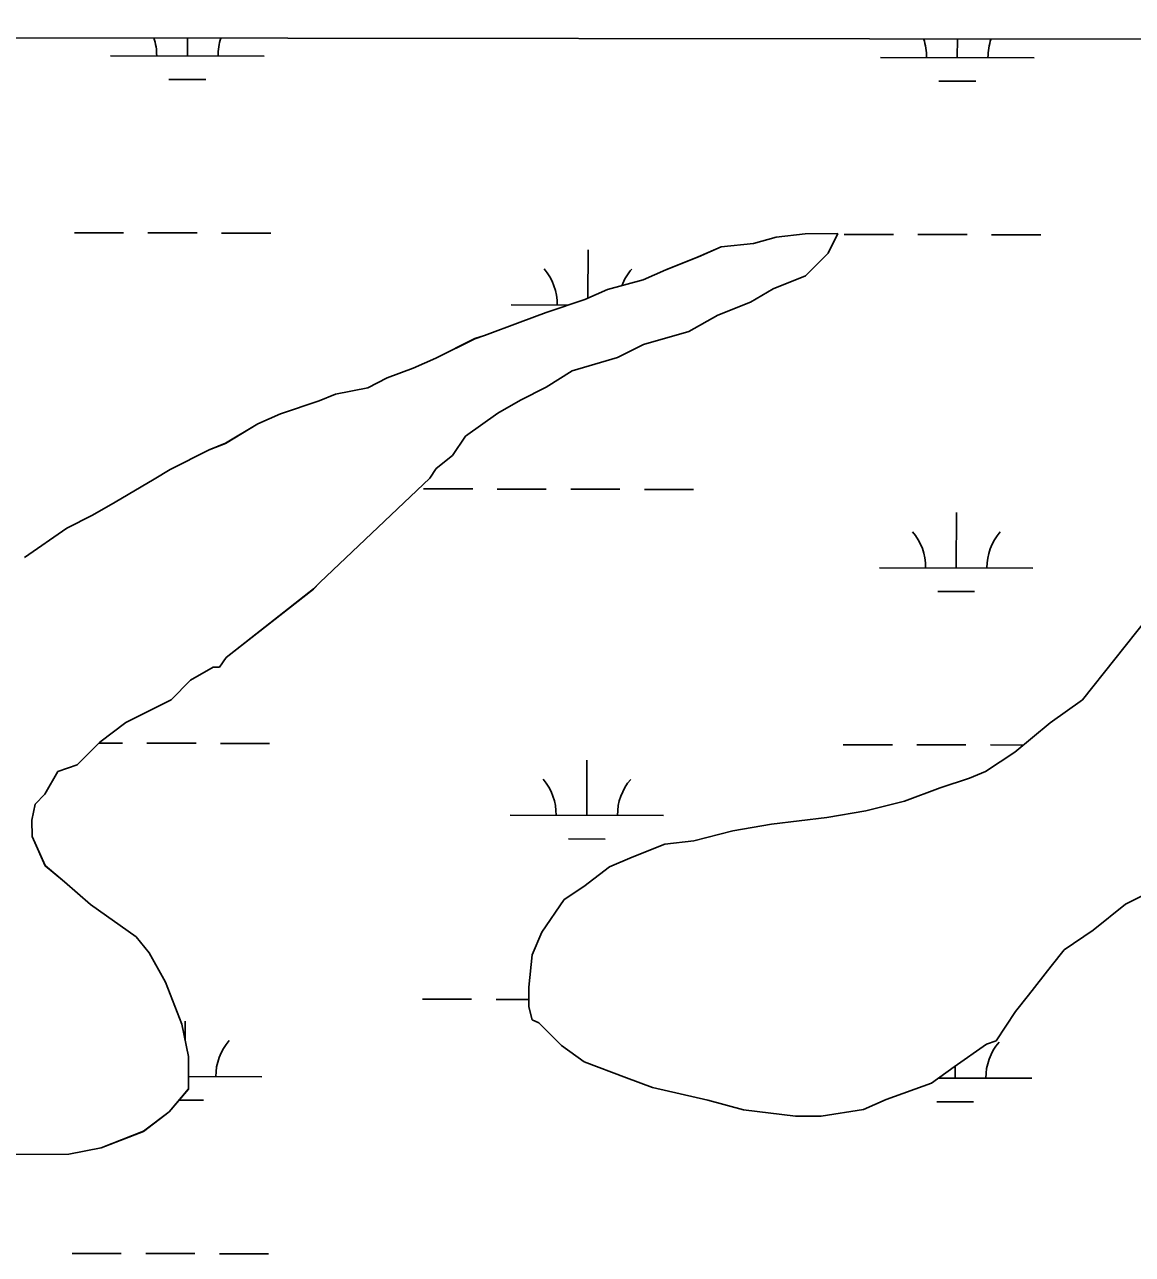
# Model space of a CAD drawing. Extents: x 3219052 to 3256913, y 800770 to 826146.
# Drawn here: x 3230647 to 3231369, y 823568 to 824370 of the extents above; entities that cross this region are included whole.
import ezdxf

# ---------------------------------------------------------------- set-up
doc = ezdxf.new("R2010")
doc.units = 0
for name, color, linetype in [('V-GRID-FRAM', 7, 'Continuous'), ('V-SITE-VEGE', 7, 'Continuous'), ('V-WETL-SWMP', 7, 'Continuous')]:
    doc.layers.add(name, color=color, linetype=linetype)

msp = doc.modelspace()

# ---------------------------------------------------------------- linework, layer by layer
at = {"layer": 'V-GRID-FRAM'}
msp.add_lwpolyline([(3223248.62, 824370.11), (3254658.46, 824333.57), (3254645.23, 806146.92), (3223219.52, 806183.49), (3223248.62, 824370.11)], dxfattribs=at)
at = {"layer": 'V-SITE-VEGE'}
for p, q in [((3232160.4, 824359.75), (3230063.24, 824362.19)), ((3231136.77, 824231.6), (3231155.8, 824233.78)), ((3231155.8, 824233.78), (3231176.95, 824233.85)), ((3231176.95, 824233.85), (3231170.65, 824221.14)), ((3231086.06, 824218.74), (3231100.85, 824225.14)), ((3231100.85, 824225.14), (3231121.99, 824227.32)), ((3231121.99, 824227.32), (3231136.77, 824231.6)), ((3231064.95, 824210.21), (3231086.06, 824218.74)), ((3231170.65, 824221.14), (3231155.89, 824206.29)), ((3231050.17, 824203.81), (3231064.95, 824210.21)), ((3231026.93, 824197.39), (3231050.17, 824203.81)), ((3231155.89, 824206.29), (3231134.77, 824197.76)), ((3231012.15, 824191), (3231026.93, 824197.39)), ((3231134.77, 824197.76), (3231120, 824189.25)), ((3230986.8, 824182.45), (3231012.15, 824191)), ((3231120, 824189.25), (3231098.88, 824180.72)), ((3230946.67, 824167.51), (3230969.9, 824176.05)), ((3230969.9, 824176.05), (3230986.8, 824182.45)), ((3231098.88, 824180.72), (3231079.89, 824170.08)), ((3230940.33, 824165.37), (3230946.67, 824167.51)), ((3231079.89, 824170.08), (3231050.31, 824161.52)), ((3230915, 824152.6), (3230940.33, 824165.37)), ((3231050.31, 824161.52), (3231033.43, 824153)), ((3230900.22, 824146.2), (3230915, 824152.6)), ((3231033.43, 824153), (3231003.85, 824144.44)), ((3230883.33, 824139.8), (3230900.22, 824146.2)), ((3231003.85, 824144.44), (3230986.97, 824133.81)), ((3230870.66, 824133.41), (3230883.33, 824139.8)), ((3230838.97, 824124.84), (3230849.53, 824129.11)), ((3230849.53, 824129.11), (3230870.66, 824133.41)), ((3230986.97, 824133.81), (3230970.08, 824125.3)), ((3230813.62, 824116.3), (3230838.97, 824124.84)), ((3230970.08, 824125.3), (3230955.3, 824116.79)), ((3230798.84, 824109.9), (3230813.62, 824116.3)), ((3230955.3, 824116.79), (3230934.21, 824101.91)), ((3230777.74, 824097.14), (3230798.84, 824109.9)), ((3230767.18, 824092.88), (3230777.74, 824097.14)), ((3230934.21, 824101.91), (3230925.79, 824089.19)), ((3230741.85, 824080.1), (3230767.18, 824092.88)), ((3230925.79, 824089.19), (3230915.25, 824080.7)), ((3230731.29, 824073.72), (3230741.85, 824080.1)), ((3230915.25, 824080.7), (3230911.04, 824074.34)), ((3230705.97, 824058.83), (3230731.29, 824073.72)), ((3230911.04, 824074.34), (3230839.38, 824006.43)), ((3230691.2, 824050.32), (3230705.97, 824058.83)), ((3230674.31, 824041.81), (3230691.2, 824050.32)), ((3230646.88, 824022.68), (3230674.31, 824041.81)), ((3230835.16, 824002.18), (3230778.21, 823957.58)), ((3230839.38, 824006.43), (3230835.16, 824002.18)), ((3231336.59, 823929.89), (3231378.7, 823982.9)), ((3230769.78, 823951.2), (3230755, 823942.69)), ((3230774.01, 823951.22), (3230769.78, 823951.2)), ((3230778.21, 823957.58), (3230774.01, 823951.22)), ((3230755, 823942.69), (3230742.36, 823929.96)), ((3230742.36, 823929.96), (3230712.81, 823915.06)), ((3231315.5, 823915.01), (3231336.59, 823929.89)), ((3230712.81, 823915.06), (3230695.93, 823902.31)), ((3231292.3, 823895.9), (3231315.5, 823915.01)), ((3230695.93, 823902.31), (3230681.18, 823887.46)), ((3231273.31, 823883.14), (3231292.3, 823895.9)), ((3230681.18, 823887.46), (3230668.51, 823883.19)), ((3230668.51, 823883.19), (3230660.1, 823868.35)), ((3231243.74, 823872.47), (3231262.75, 823878.88)), ((3231262.75, 823878.88), (3231273.31, 823883.14)), ((3231220.51, 823863.93), (3231243.74, 823872.47)), ((3230660.1, 823868.35), (3230653.78, 823861.99)), ((3231195.15, 823857.5), (3231220.51, 823863.93)), ((3230653.78, 823861.99), (3230651.7, 823851.41)), ((3231169.79, 823853.18), (3231195.15, 823857.5)), ((3230651.7, 823851.41), (3230651.73, 823840.83)), ((3231108.5, 823844.52), (3231133.86, 823848.83)), ((3231133.86, 823848.83), (3231169.79, 823853.18)), ((3230651.73, 823840.83), (3230660.26, 823821.83)), ((3231083.14, 823838.08), (3231108.5, 823844.52)), ((3231043, 823827.37), (3231064.12, 823835.91)), ((3231064.12, 823835.91), (3231083.14, 823838.08)), ((3231028.22, 823820.98), (3231043, 823827.37)), ((3230660.26, 823821.83), (3230672.98, 823811.3)), ((3231011.35, 823808.23), (3231028.22, 823820.98)), ((3230672.98, 823811.3), (3230689.95, 823796.55)), ((3230998.69, 823799.73), (3231011.35, 823808.23)), ((3231385.65, 823807.4), (3231364.54, 823796.76)), ((3230983.96, 823778.53), (3230998.69, 823799.73)), ((3230689.95, 823796.55), (3230719.63, 823775.51)), ((3231364.54, 823796.76), (3231343.45, 823779.77)), ((3230719.63, 823775.51), (3230728.13, 823764.97)), ((3230977.67, 823763.71), (3230983.96, 823778.53)), ((3231343.45, 823779.77), (3231324.46, 823767.01)), ((3231324.46, 823767.01), (3231316.04, 823756.41)), ((3230728.13, 823764.97), (3230738.77, 823745.97)), ((3230975.62, 823742.55), (3230977.67, 823763.71)), ((3231316.04, 823756.41), (3231301.3, 823737.33)), ((3230738.77, 823745.97), (3230749.43, 823718.52)), ((3230975.66, 823729.87), (3230975.62, 823742.55)), ((3231301.3, 823737.33), (3231292.88, 823726.73)), ((3230977.81, 823721.42), (3230975.66, 823729.87)), ((3231292.88, 823726.73), (3231280.26, 823707.65)), ((3230982.04, 823719.32), (3230977.81, 823721.42)), ((3230996.9, 823704.56), (3230982.04, 823719.32)), ((3230749.43, 823718.52), (3230753.73, 823697.39)), ((3231011.74, 823694.04), (3230996.9, 823704.56)), ((3231273.92, 823705.51), (3231252.82, 823690.64)), ((3231280.26, 823707.65), (3231273.92, 823705.51)), ((3230753.73, 823697.39), (3230753.81, 823676.24)), ((3231039.27, 823683.56), (3231011.74, 823694.04)), ((3231252.82, 823690.64), (3231238.06, 823680.01)), ((3231056.21, 823677.28), (3231039.27, 823683.56)), ((3231238.06, 823680.01), (3231208.49, 823669.34)), ((3230753.81, 823676.24), (3230741.17, 823661.39)), ((3231092.18, 823668.94), (3231056.21, 823677.28)), ((3231115.46, 823662.68), (3231092.18, 823668.94)), ((3231149.31, 823658.56), (3231115.46, 823662.68)), ((3231193.71, 823662.94), (3231166.23, 823658.62)), ((3231208.49, 823669.34), (3231193.71, 823662.94)), ((3230741.17, 823661.39), (3230724.3, 823648.64)), ((3231166.23, 823658.62), (3231149.31, 823658.56)), ((3230724.3, 823648.64), (3230696.84, 823637.98)), ((3230675.71, 823633.68), (3230620.73, 823633.48)), ((3230696.84, 823637.98), (3230675.71, 823633.68))]:
    msp.add_line(p, q, dxfattribs=at)
at = {"layer": 'V-WETL-SWMP'}
for p, q in [((3232160.39, 824359.75), (3230063.25, 824362.19)), ((3230752.97, 824349.7), (3230753, 824361.38)), ((3231254.88, 824348.65), (3231254.91, 824360.8)), ((3230702.97, 824349.81), (3230802.97, 824349.6)), ((3231204.88, 824348.76), (3231304.88, 824348.55)), ((3230740.94, 824334.3), (3230764.94, 824334.25)), ((3231242.85, 824333.25), (3231266.85, 824333.2)), ((3230679.32, 824234.43), (3230711.32, 824234.36)), ((3230727.32, 824234.33), (3230759.32, 824234.26)), ((3230775.32, 824234.23), (3230807.32, 824234.16)), ((3231136.77, 824231.61), (3231155.8, 824233.79)), ((3231155.8, 824233.79), (3231176.95, 824233.86)), ((3231176.95, 824233.86), (3231170.65, 824221.15)), ((3231181.23, 824233.38), (3231213.23, 824233.31)), ((3231229.23, 824233.27), (3231261.23, 824233.21)), ((3231277.23, 824233.17), (3231309.23, 824233.11)), ((3231086.07, 824218.75), (3231100.85, 824225.14)), ((3231100.85, 824225.14), (3231121.99, 824227.33)), ((3231121.99, 824227.33), (3231136.77, 824231.61)), ((3231014.08, 824191.84), (3231014.15, 824223.3)), ((3231064.95, 824210.22), (3231086.07, 824218.75)), ((3231170.65, 824221.15), (3231155.89, 824206.3)), ((3231050.17, 824203.82), (3231064.95, 824210.22)), ((3231026.93, 824197.4), (3231050.17, 824203.82)), ((3231155.89, 824206.3), (3231134.78, 824197.77)), ((3231012.15, 824191), (3231026.93, 824197.4)), ((3231134.78, 824197.77), (3231120, 824189.26)), ((3230964.07, 824187.4), (3231001.23, 824187.32)), ((3230986.8, 824182.46), (3231012.15, 824191)), ((3231120, 824189.26), (3231098.88, 824180.73)), ((3230946.67, 824167.52), (3230969.9, 824176.05)), ((3230969.9, 824176.05), (3230986.8, 824182.46)), ((3231098.88, 824180.73), (3231079.89, 824170.09)), ((3230940.34, 824165.38), (3230946.67, 824167.52)), ((3231079.89, 824170.09), (3231050.31, 824161.53)), ((3230915, 824152.6), (3230940.34, 824165.38)), ((3231050.31, 824161.53), (3231033.42, 824153.01)), ((3230900.22, 824146.21), (3230915, 824152.6)), ((3231033.42, 824153.01), (3231003.85, 824144.45)), ((3230883.33, 824139.81), (3230900.22, 824146.21)), ((3231003.85, 824144.45), (3230986.97, 824133.82)), ((3230870.66, 824133.42), (3230883.33, 824139.81)), ((3230838.97, 824124.85), (3230849.53, 824129.12)), ((3230849.53, 824129.12), (3230870.66, 824133.42)), ((3230986.97, 824133.82), (3230970.08, 824125.3)), ((3230813.62, 824116.31), (3230838.97, 824124.85)), ((3230970.08, 824125.3), (3230955.3, 824116.79)), ((3230798.84, 824109.91), (3230813.62, 824116.31)), ((3230955.3, 824116.79), (3230934.21, 824101.92)), ((3230777.74, 824097.15), (3230798.84, 824109.91)), ((3230767.18, 824092.89), (3230777.74, 824097.15)), ((3230934.21, 824101.92), (3230925.79, 824089.2)), ((3230741.85, 824080.11), (3230767.18, 824092.89)), ((3230925.79, 824089.2), (3230915.25, 824080.71)), ((3230731.29, 824073.73), (3230741.85, 824080.11)), ((3230915.25, 824080.71), (3230911.04, 824074.35)), ((3230705.97, 824058.84), (3230731.29, 824073.73)), ((3230911.04, 824074.35), (3230839.38, 824006.43)), ((3230906.97, 824067.45), (3230938.97, 824067.38)), ((3230954.97, 824067.35), (3230986.97, 824067.28)), ((3231002.97, 824067.25), (3231034.97, 824067.18)), ((3231050.97, 824067.15), (3231082.97, 824067.08)), ((3230691.2, 824050.33), (3230705.97, 824058.84)), ((3230674.31, 824041.82), (3230691.2, 824050.33)), ((3231254.18, 824015.98), (3231254.26, 824051.98)), ((3230646.88, 824022.69), (3230674.31, 824041.82)), ((3231204.18, 824016.08), (3231304.18, 824015.87)), ((3230835.16, 824002.19), (3230778.22, 823957.58)), ((3230839.38, 824006.43), (3230835.16, 824002.19)), ((3231242.15, 824000.57), (3231266.15, 824000.52)), ((3231336.59, 823929.88), (3231378.7, 823982.9)), ((3230769.78, 823951.21), (3230755.01, 823942.7)), ((3230774.01, 823951.22), (3230769.78, 823951.21)), ((3230778.22, 823957.58), (3230774.01, 823951.22)), ((3230755.01, 823942.7), (3230742.36, 823929.97)), ((3230742.36, 823929.97), (3230712.81, 823915.07)), ((3231315.49, 823915.01), (3231336.59, 823929.88)), ((3230712.81, 823915.07), (3230695.93, 823902.32)), ((3231292.3, 823895.9), (3231315.49, 823915.01)), ((3230695.93, 823902.32), (3230681.18, 823887.47)), ((3230695.34, 823901.72), (3230710.63, 823901.69)), ((3230726.63, 823901.65), (3230758.63, 823901.59)), ((3230774.63, 823901.55), (3230806.63, 823901.48)), ((3231180.53, 823900.7), (3231212.53, 823900.63)), ((3231228.53, 823900.6), (3231260.53, 823900.53)), ((3231273.31, 823883.14), (3231292.3, 823895.9)), ((3231276.53, 823900.5), (3231297.83, 823900.46)), ((3230681.18, 823887.47), (3230668.51, 823883.19)), ((3231013.37, 823854.62), (3231013.45, 823890.62)), ((3230668.51, 823883.19), (3230660.1, 823868.36)), ((3231243.74, 823872.47), (3231262.75, 823878.88)), ((3231262.75, 823878.88), (3231273.31, 823883.14)), ((3231220.51, 823863.93), (3231243.74, 823872.47)), ((3230660.1, 823868.36), (3230653.78, 823862)), ((3231195.15, 823857.5), (3231220.51, 823863.93)), ((3230653.78, 823862), (3230651.7, 823851.41)), ((3231169.79, 823853.18), (3231195.15, 823857.5)), ((3230651.7, 823851.41), (3230651.74, 823840.84)), ((3230963.37, 823854.73), (3231063.37, 823854.52)), ((3231108.5, 823844.51), (3231133.86, 823848.83)), ((3231133.86, 823848.83), (3231169.79, 823853.18)), ((3230651.74, 823840.84), (3230660.26, 823821.84)), ((3231001.34, 823839.22), (3231025.34, 823839.17)), ((3231083.14, 823838.08), (3231108.5, 823844.51)), ((3231043, 823827.37), (3231064.12, 823835.9)), ((3231064.12, 823835.9), (3231083.14, 823838.08)), ((3231028.22, 823820.98), (3231043, 823827.37)), ((3230660.26, 823821.84), (3230672.98, 823811.31)), ((3231011.35, 823808.23), (3231028.22, 823820.98)), ((3230672.98, 823811.31), (3230689.95, 823796.56)), ((3230998.69, 823799.73), (3231011.35, 823808.23)), ((3231385.65, 823807.4), (3231364.54, 823796.75)), ((3230983.96, 823778.53), (3230998.69, 823799.73)), ((3230689.95, 823796.56), (3230719.63, 823775.52)), ((3231364.54, 823796.75), (3231343.45, 823779.76)), ((3230719.63, 823775.52), (3230728.13, 823764.97)), ((3230977.66, 823763.71), (3230983.96, 823778.53)), ((3231343.45, 823779.76), (3231324.46, 823767.01)), ((3231324.46, 823767.01), (3231316.04, 823756.41)), ((3230728.13, 823764.97), (3230738.76, 823745.98)), ((3230975.62, 823742.55), (3230977.66, 823763.71)), ((3231316.04, 823756.41), (3231301.3, 823737.33)), ((3230738.76, 823745.98), (3230749.43, 823718.52)), ((3230906.28, 823734.77), (3230938.28, 823734.71)), ((3230954.28, 823734.67), (3230975.65, 823734.63)), ((3230975.66, 823729.86), (3230975.62, 823742.55)), ((3231301.3, 823737.33), (3231292.88, 823726.72)), ((3230977.81, 823721.41), (3230975.66, 823729.86)), ((3231292.88, 823726.72), (3231280.26, 823707.65)), ((3230751.63, 823707.73), (3230751.65, 823720.36)), ((3230982.04, 823719.31), (3230977.81, 823721.41)), ((3230996.9, 823704.56), (3230982.04, 823719.31)), ((3230749.43, 823718.52), (3230753.73, 823697.39)), ((3231011.74, 823694.04), (3230996.9, 823704.56)), ((3231273.92, 823705.51), (3231252.82, 823690.64)), ((3231280.26, 823707.65), (3231273.92, 823705.51)), ((3230753.73, 823697.39), (3230753.81, 823676.25)), ((3231039.26, 823683.56), (3231011.74, 823694.04)), ((3231252.82, 823690.64), (3231238.06, 823680.01)), ((3231253.49, 823683.31), (3231253.5, 823691.11)), ((3230753.78, 823684.35), (3230801.58, 823684.25)), ((3231056.2, 823677.27), (3231039.26, 823683.56)), ((3231238.06, 823680.01), (3231208.49, 823669.34)), ((3231242.67, 823683.33), (3231303.49, 823683.2)), ((3230753.81, 823676.25), (3230741.17, 823661.4)), ((3231092.18, 823668.94), (3231056.2, 823677.27)), ((3230747.58, 823668.93), (3230763.55, 823668.9)), ((3231115.46, 823662.67), (3231092.18, 823668.94)), ((3231149.31, 823658.56), (3231115.46, 823662.67)), ((3231193.71, 823662.94), (3231166.23, 823658.62)), ((3231208.49, 823669.34), (3231193.71, 823662.94)), ((3231241.45, 823667.9), (3231265.45, 823667.85)), ((3230741.17, 823661.4), (3230724.3, 823648.65)), ((3231166.23, 823658.62), (3231149.31, 823658.56)), ((3230724.3, 823648.65), (3230696.84, 823637.99)), ((3230675.71, 823633.68), (3230620.73, 823633.49)), ((3230696.84, 823637.99), (3230675.71, 823633.68)), ((3230677.93, 823569.08), (3230709.93, 823569.01)), ((3230725.93, 823568.98), (3230757.93, 823568.91)), ((3230773.93, 823568.88), (3230805.93, 823568.81))]:
    msp.add_line(p, q, dxfattribs=at)
for centre, start, end in [((3230697.73, 824350.3), 359.10809, 18.37854), ((3230808.22, 824350.06), 161.31152, 180.65175), ((3231199.64, 824349.24), 359.10809, 19.18232), ((3231310.12, 824349.01), 160.50689, 180.65175), ((3230958.83, 824187.89), 359.10809, 40.65175), ((3231069.31, 824187.65), 139.10809, 159.51834), ((3231198.94, 824016.57), 359.10809, 40.65175), ((3231309.43, 824016.34), 139.10809, 180.65175), ((3230958.13, 823855.21), 359.10809, 40.65175), ((3231068.62, 823854.98), 139.10809, 180.65175), ((3230806.82, 823684.72), 139.10809, 180.65175), ((3231308.73, 823683.66), 139.10809, 180.65175)]:
    msp.add_arc(centre, 35.25, start, end, dxfattribs=at)

doc.saveas('drawing.dxf')
